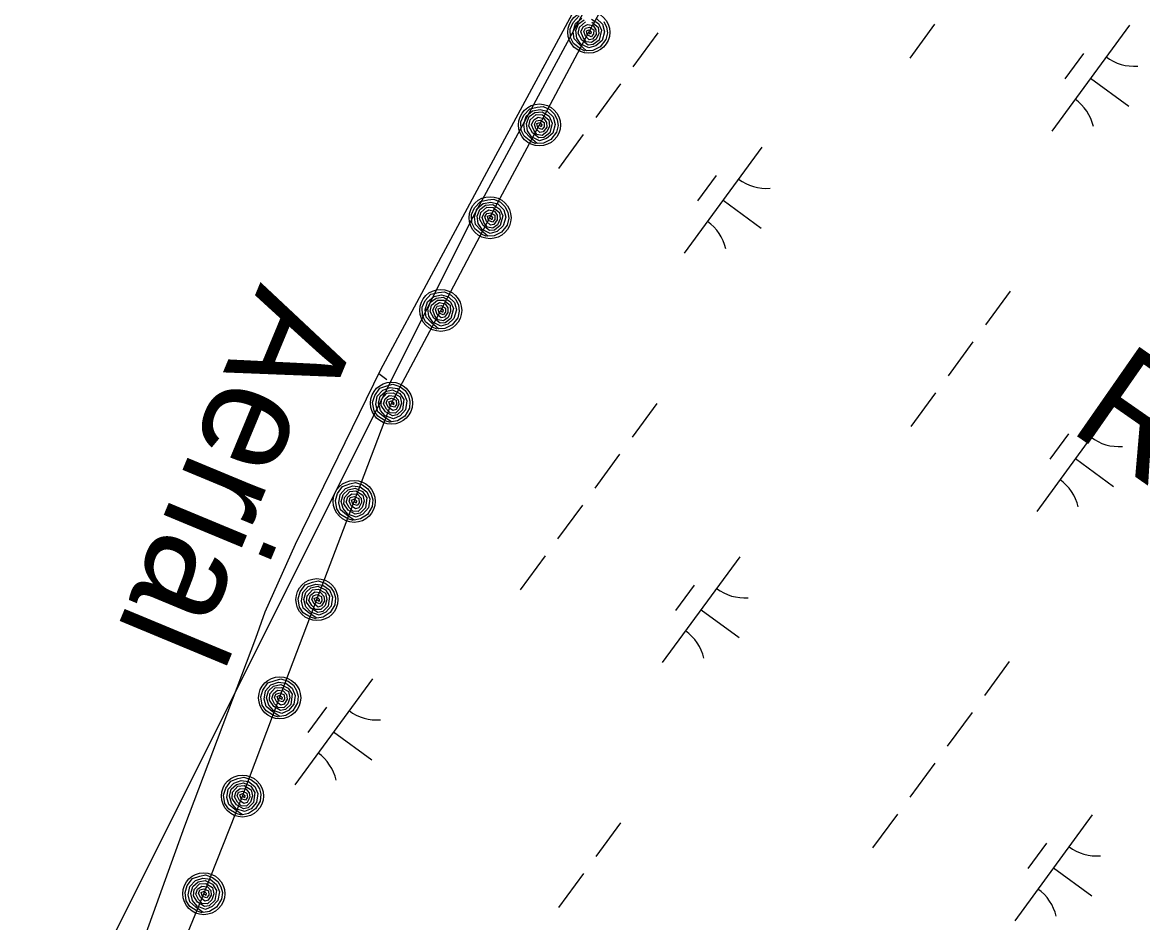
# Model space of a CAD drawing. Extents: x 3905714 to 3926767, y 183354 to 205755.
# Drawn here: x 3919134.6 to 3919561.2, y 194655.6 to 194998.4 of the extents above; entities that cross this region are included whole.
import ezdxf

# ---------------------------------------------------------------- set-up
doc = ezdxf.new("R2010")
doc.units = 0
for name, color, linetype in [('V-RIVR-EDGE', 7, 'Continuous'), ('V-RIVR-IDEN', 7, 'Continuous'), ('V-RIVR-RANG-IDEN', 7, 'Continuous'), ('V-RRAP-FSHR', 7, 'Continuous'), ('V-TOPO-SHOR', 7, 'Continuous'), ('V-WETL-SWMP', 7, 'Continuous')]:
    doc.layers.add(name, color=color, linetype=linetype)

msp = doc.modelspace()

# ---------------------------------------------------------------- linework, layer by layer
at = {"layer": 'V-RIVR-EDGE'}
msp.add_lwpolyline([(3919493.03, 195270.35), (3919305.22, 194922.64), (3919123, 194558.19), (3919063.5, 194396.42), (3918673.01, 193834.87), (3918364.35, 193295.63), (3917893.91, 192607.64), (3917620.57, 192168.81), (3917187.32, 191508.71)], dxfattribs=at)
at = {"layer": 'V-RRAP-FSHR'}
for points in [[(3919124.39, 194491.97), (3919144.89, 194526.25), (3919160.62, 194563.26), (3919176.35, 194599.8), (3919200.51, 194609.71), (3919234.42, 194588.51), (3919268.34, 194567.31), (3919243.27, 194582.98), (3919209.35, 194604.18), (3919188.51, 194629.6), (3919203.69, 194666.61), (3919218.4, 194703.8), (3919232.59, 194741.2), (3919246.78, 194778.6), (3919260.97, 194816), (3919275.15, 194853.4), (3919293.91, 194888.72), (3919312.7, 194924.32), (3919331.5, 194959.34), (3919350.29, 194994.65), (3919369.88, 195029.96)], [(3919348.96, 194987.45), (3919347.08, 194988.32), (3919344.51, 194990.35), (3919343.35, 194992.66), (3919343.24, 194995.87), (3919344.35, 194998.39), (3919346.58, 195000.85)], [(3919356.07, 194998.75), (3919357.05, 194996.6), (3919357.38, 194994.41), (3919356.81, 194991.86), (3919354.66, 194989.13), (3919351.8, 194987.73), (3919349.4, 194987.58), (3919346.76, 194989.92), (3919344.74, 194992.09), (3919344.39, 194994.86), (3919345.28, 194997.96), (3919347.62, 195000)], [(3919353.29, 194999.87), (3919355.48, 194997.7), (3919356.27, 194994.83), (3919355.34, 194991.52), (3919353.01, 194989.44), (3919350.33, 194988.65), (3919347.32, 194990.15), (3919345.79, 194992.45), (3919345.37, 194995.27), (3919346.43, 194997.82), (3919348.58, 194999.36)], [(3919351.32, 194999.66), (3919353.96, 194997.95), (3919355.18, 194995.38), (3919354.2, 194991.62), (3919351.93, 194989.92), (3919350.03, 194989.77), (3919347.62, 194991.65), (3919346.3, 194994.21), (3919346.78, 194996.6), (3919349.07, 194998.6)], [(3919351.43, 194998.5), (3919353.87, 194996.61), (3919354.08, 194994.21), (3919353.07, 194991.99), (3919351.35, 194990.69), (3919349.32, 194991.04), (3919348.1, 194992.62), (3919347.25, 194994.76), (3919348.13, 194996.65), (3919349.81, 194997.64), (3919351.95, 194997.17), (3919353.03, 194995.59), (3919353.05, 194993.83), (3919351.74, 194992.04), (3919350.44, 194991.77), (3919348.98, 194993.14), (3919348.36, 194994.97), (3919349.01, 194996.25), (3919350.54, 194996.52), (3919352.16, 194995.56), (3919352.12, 194993.93), (3919351.2, 194992.96), (3919349.7, 194993.62), (3919349.36, 194995.23), (3919350.48, 194995.59), (3919351.21, 194994.71), (3919351, 194993.89), (3919350.26, 194994.62)], [(3919330.17, 194952.14), (3919328.28, 194953.02), (3919325.72, 194955.04), (3919324.56, 194957.35), (3919324.44, 194960.56), (3919325.56, 194963.08), (3919327.79, 194965.54), (3919330.63, 194966.15), (3919332.89, 194966.4), (3919335.46, 194965.2), (3919337.28, 194963.44), (3919338.26, 194961.3), (3919338.58, 194959.1), (3919338.02, 194956.55), (3919335.87, 194953.82), (3919333.01, 194952.42), (3919330.61, 194952.27), (3919327.97, 194954.61), (3919325.94, 194956.78), (3919325.6, 194959.55), (3919326.49, 194962.65), (3919328.83, 194964.69), (3919331.79, 194965.27), (3919334.49, 194964.56), (3919336.69, 194962.39), (3919337.48, 194959.52), (3919336.54, 194956.21), (3919334.21, 194954.13), (3919331.54, 194953.34), (3919328.52, 194954.84), (3919327, 194957.14), (3919326.58, 194959.96), (3919327.63, 194962.51), (3919329.78, 194964.05), (3919332.52, 194964.35), (3919335.16, 194962.64), (3919336.38, 194960.07), (3919335.41, 194956.32), (3919333.14, 194954.61), (3919331.24, 194954.46), (3919328.83, 194956.34), (3919327.5, 194958.9), (3919327.98, 194961.29), (3919330.27, 194963.29), (3919332.64, 194963.19), (3919335.08, 194961.3), (3919335.29, 194958.9), (3919334.28, 194956.68), (3919332.56, 194955.38), (3919330.52, 194955.73), (3919329.31, 194957.31), (3919328.46, 194959.45), (3919329.33, 194961.34), (3919331.02, 194962.33), (3919333.15, 194961.86), (3919334.24, 194960.28), (3919334.26, 194958.52), (3919332.95, 194956.73), (3919331.64, 194956.46), (3919330.19, 194957.83), (3919329.56, 194959.66), (3919330.21, 194960.94), (3919331.75, 194961.21), (3919333.36, 194960.25), (3919333.32, 194958.62), (3919332.41, 194957.65), (3919330.91, 194958.31), (3919330.57, 194959.92), (3919331.69, 194960.28), (3919332.41, 194959.4), (3919332.21, 194958.58), (3919331.47, 194959.31)], [(3919311.38, 194916.83), (3919309.49, 194917.71), (3919306.92, 194919.73), (3919305.76, 194922.04), (3919305.65, 194925.25), (3919306.76, 194927.77), (3919309, 194930.23), (3919311.84, 194930.84), (3919314.1, 194931.1), (3919316.67, 194929.89), (3919318.48, 194928.13), (3919319.46, 194925.99), (3919319.79, 194923.79), (3919319.23, 194921.24), (3919317.07, 194918.51), (3919314.21, 194917.11), (3919311.81, 194916.96), (3919309.18, 194919.3), (3919307.15, 194921.47), (3919306.8, 194924.24), (3919307.69, 194927.35), (3919310.03, 194929.38), (3919313, 194929.96), (3919315.7, 194929.25), (3919317.9, 194927.08), (3919318.69, 194924.21), (3919317.75, 194920.9), (3919315.42, 194918.82), (3919312.74, 194918.03), (3919309.73, 194919.53), (3919308.21, 194921.83), (3919307.78, 194924.65), (3919308.84, 194927.2), (3919310.99, 194928.74), (3919313.73, 194929.04), (3919316.37, 194927.33), (3919317.59, 194924.76), (3919316.61, 194921.01), (3919314.35, 194919.3), (3919312.44, 194919.15), (3919310.03, 194921.03), (3919308.71, 194923.59), (3919309.19, 194925.98), (3919311.48, 194927.98), (3919313.84, 194927.88), (3919316.28, 194925.99), (3919316.5, 194923.59), (3919315.48, 194921.37), (3919313.76, 194920.07), (3919311.73, 194920.42), (3919310.51, 194922), (3919309.67, 194924.14), (3919310.54, 194926.03), (3919312.23, 194927.02), (3919314.36, 194926.55), (3919315.45, 194924.97), (3919315.47, 194923.21), (3919314.15, 194921.42), (3919312.85, 194921.15), (3919311.39, 194922.52), (3919310.77, 194924.35), (3919311.42, 194925.63), (3919312.96, 194925.9), (3919314.57, 194924.94), (3919314.53, 194923.31), (3919313.61, 194922.34), (3919312.11, 194923), (3919311.77, 194924.61), (3919312.89, 194924.97), (3919313.62, 194924.09), (3919313.41, 194923.27), (3919312.67, 194924)], [(3919292.58, 194881.52), (3919290.7, 194882.39), (3919288.13, 194884.42), (3919286.97, 194886.73), (3919286.85, 194889.94), (3919287.97, 194892.46), (3919290.2, 194894.92), (3919293.04, 194895.53), (3919295.3, 194895.79), (3919297.88, 194894.58), (3919299.69, 194892.82), (3919300.67, 194890.68), (3919300.99, 194888.48), (3919300.43, 194885.93), (3919298.28, 194883.2), (3919295.42, 194881.8), (3919293.02, 194881.65), (3919290.38, 194883.99), (3919288.36, 194886.16), (3919288.01, 194888.93), (3919288.9, 194892.04), (3919291.24, 194894.07), (3919294.2, 194894.65), (3919296.91, 194893.94), (3919299.1, 194891.77), (3919299.89, 194888.9), (3919298.96, 194885.59), (3919296.63, 194883.51), (3919293.95, 194882.72), (3919290.94, 194884.22), (3919289.41, 194886.52), (3919288.99, 194889.34), (3919290.05, 194891.89), (3919292.19, 194893.43), (3919294.94, 194893.73), (3919297.58, 194892.02), (3919298.79, 194889.45), (3919297.82, 194885.7), (3919295.55, 194883.99), (3919293.65, 194883.84), (3919291.24, 194885.72), (3919289.92, 194888.28), (3919290.4, 194890.68), (3919292.68, 194892.67), (3919295.05, 194892.57), (3919297.49, 194890.68), (3919297.7, 194888.28), (3919296.69, 194886.06), (3919294.97, 194884.76), (3919292.94, 194885.11), (3919291.72, 194886.69), (3919290.87, 194888.83), (3919291.74, 194890.72), (3919293.43, 194891.71), (3919295.57, 194891.24), (3919296.65, 194889.66), (3919296.67, 194887.9), (3919295.36, 194886.11), (3919294.06, 194885.84), (3919292.6, 194887.22), (3919291.98, 194889.04), (3919292.62, 194890.32), (3919294.16, 194890.59), (3919295.77, 194889.64), (3919295.73, 194888), (3919294.82, 194887.03), (3919293.32, 194887.69), (3919292.98, 194889.3), (3919294.1, 194889.66), (3919294.82, 194888.78), (3919294.62, 194887.96), (3919293.88, 194888.69)], [(3919274.75, 194846.09), (3919272.76, 194846.71), (3919269.96, 194848.4), (3919268.52, 194850.54), (3919268, 194853.71), (3919268.79, 194856.36), (3919270.69, 194859.08), (3919273.44, 194860.04), (3919275.64, 194860.58), (3919278.35, 194859.71), (3919280.37, 194858.19), (3919281.61, 194856.19), (3919282.21, 194854.05), (3919281.97, 194851.45), (3919280.19, 194848.47), (3919277.52, 194846.72), (3919275.16, 194846.27), (3919272.25, 194848.25), (3919269.97, 194850.15), (3919269.27, 194852.86), (3919269.76, 194856.05), (3919271.83, 194858.36), (3919274.69, 194859.31), (3919277.46, 194858.95), (3919279.92, 194857.08), (3919281.06, 194854.33), (3919280.56, 194850.92), (3919278.5, 194848.57), (3919275.95, 194847.44), (3919272.77, 194848.55), (3919270.97, 194850.65), (3919270.19, 194853.38), (3919270.92, 194856.05), (3919272.86, 194857.85), (3919275.54, 194858.49), (3919278.37, 194857.13), (3919279.91, 194854.74), (3919279.41, 194850.89), (3919277.38, 194848.9), (3919275.51, 194848.52), (3919272.88, 194850.08), (3919271.25, 194852.45), (3919271.42, 194854.89), (3919273.44, 194857.16), (3919275.8, 194857.36), (3919278.46, 194855.79), (3919278.97, 194853.43), (3919278.25, 194851.11), (3919276.7, 194849.6), (3919274.64, 194849.69), (3919273.24, 194851.1), (3919272.12, 194853.12), (3919272.75, 194855.1), (3919274.3, 194856.3), (3919276.48, 194856.1), (3919277.75, 194854.68), (3919278, 194852.93), (3919276.92, 194850.99), (3919275.66, 194850.56), (3919274.04, 194851.74), (3919273.2, 194853.46), (3919273.68, 194854.82), (3919275.17, 194855.28), (3919276.89, 194854.54), (3919277.05, 194852.91), (3919276.27, 194851.83), (3919274.69, 194852.3), (3919274.16, 194853.85), (3919275.22, 194854.35), (3919276.05, 194853.57), (3919275.95, 194852.73), (3919275.13, 194853.36)], [(3919260.56, 194808.69), (3919258.58, 194809.31), (3919255.77, 194811), (3919254.33, 194813.14), (3919253.81, 194816.31), (3919254.6, 194818.96), (3919256.51, 194821.68), (3919259.25, 194822.64), (3919261.46, 194823.18), (3919264.16, 194822.31), (3919266.18, 194820.79), (3919267.43, 194818.79), (3919268.02, 194816.65), (3919267.79, 194814.05), (3919266, 194811.07), (3919263.33, 194809.32), (3919260.97, 194808.87), (3919258.06, 194810.85), (3919255.78, 194812.75), (3919255.08, 194815.46), (3919255.58, 194818.65), (3919257.64, 194820.96), (3919260.51, 194821.91), (3919263.28, 194821.55), (3919265.73, 194819.68), (3919266.88, 194816.93), (3919266.37, 194813.52), (3919264.32, 194811.17), (3919261.76, 194810.04), (3919258.58, 194811.16), (3919256.78, 194813.25), (3919256, 194815.98), (3919256.73, 194818.65), (3919258.67, 194820.45), (3919261.35, 194821.09), (3919264.19, 194819.73), (3919265.72, 194817.34), (3919265.23, 194813.49), (3919263.19, 194811.51), (3919261.33, 194811.12), (3919258.69, 194812.68), (3919257.06, 194815.05), (3919257.23, 194817.49), (3919259.25, 194819.76), (3919261.61, 194819.96), (3919264.27, 194818.39), (3919264.79, 194816.03), (3919264.06, 194813.71), (3919262.52, 194812.2), (3919260.46, 194812.29), (3919259.05, 194813.7), (3919257.94, 194815.72), (3919258.57, 194817.7), (3919260.12, 194818.9), (3919262.29, 194818.7), (3919263.57, 194817.28), (3919263.81, 194815.53), (3919262.73, 194813.59), (3919261.47, 194813.16), (3919259.85, 194814.34), (3919259.01, 194816.07), (3919259.49, 194817.42), (3919260.98, 194817.88), (3919262.7, 194817.14), (3919262.87, 194815.51), (3919262.08, 194814.43), (3919260.51, 194814.9), (3919259.97, 194816.45), (3919261.04, 194816.95), (3919261.87, 194816.17), (3919261.77, 194815.33), (3919260.94, 194815.96)], [(3919246.37, 194771.29), (3919244.39, 194771.91), (3919241.59, 194773.6), (3919240.15, 194775.74), (3919239.63, 194778.91), (3919240.41, 194781.56), (3919242.32, 194784.28), (3919245.06, 194785.24), (3919247.27, 194785.78), (3919249.98, 194784.91), (3919252, 194783.39), (3919253.24, 194781.39), (3919253.84, 194779.25), (3919253.6, 194776.65), (3919251.81, 194773.67), (3919249.15, 194771.92), (3919246.79, 194771.47), (3919243.88, 194773.45), (3919241.59, 194775.35), (3919240.9, 194778.06), (3919241.39, 194781.25), (3919243.46, 194783.56), (3919246.32, 194784.51), (3919249.09, 194784.15), (3919251.54, 194782.28), (3919252.69, 194779.53), (3919252.18, 194776.12), (3919250.13, 194773.77), (3919247.58, 194772.64), (3919244.4, 194773.76), (3919242.6, 194775.85), (3919241.82, 194778.58), (3919242.55, 194781.25), (3919244.48, 194783.05), (3919247.17, 194783.69), (3919250, 194782.33), (3919251.53, 194779.94), (3919251.04, 194776.09), (3919249.01, 194774.11), (3919247.14, 194773.72), (3919244.51, 194775.28), (3919242.87, 194777.65), (3919243.05, 194780.09), (3919245.06, 194782.36), (3919247.43, 194782.56), (3919250.08, 194780.99), (3919250.6, 194778.63), (3919249.87, 194776.31), (3919248.33, 194774.8), (3919246.27, 194774.89), (3919244.86, 194776.3), (3919243.75, 194778.32), (3919244.38, 194780.3), (3919245.93, 194781.5), (3919248.1, 194781.3), (3919249.38, 194779.88), (3919249.62, 194778.13), (3919248.54, 194776.19), (3919247.29, 194775.76), (3919245.67, 194776.94), (3919244.82, 194778.67), (3919245.3, 194780.02), (3919246.79, 194780.48), (3919248.51, 194779.74), (3919248.68, 194778.11), (3919247.89, 194777.03), (3919246.32, 194777.5), (3919245.78, 194779.05), (3919246.85, 194779.55), (3919247.68, 194778.77), (3919247.58, 194777.93), (3919246.75, 194778.56)], [(3919232.19, 194733.89), (3919230.2, 194734.51), (3919227.4, 194736.2), (3919225.96, 194738.34), (3919225.44, 194741.52), (3919226.23, 194744.16), (3919228.13, 194746.88), (3919230.88, 194747.84), (3919233.08, 194748.38), (3919235.79, 194747.51), (3919237.81, 194745.99), (3919239.05, 194743.99), (3919239.65, 194741.85), (3919239.42, 194739.25), (3919237.63, 194736.27), (3919234.96, 194734.52), (3919232.6, 194734.07), (3919229.69, 194736.05), (3919227.41, 194737.95), (3919226.71, 194740.66), (3919227.2, 194743.85), (3919229.27, 194746.16), (3919232.13, 194747.11), (3919234.91, 194746.75), (3919237.36, 194744.88), (3919238.5, 194742.13), (3919238, 194738.72), (3919235.95, 194736.37), (3919233.39, 194735.24), (3919230.21, 194736.36), (3919228.41, 194738.45), (3919227.63, 194741.18), (3919228.36, 194743.85), (3919230.3, 194745.65), (3919232.98, 194746.29), (3919235.81, 194744.93), (3919237.35, 194742.54), (3919236.85, 194738.69), (3919234.82, 194736.71), (3919232.95, 194736.32), (3919230.32, 194737.88), (3919228.69, 194740.25), (3919228.86, 194742.69), (3919230.88, 194744.96), (3919233.24, 194745.16), (3919235.9, 194743.59), (3919236.41, 194741.23), (3919235.69, 194738.91), (3919234.14, 194737.4), (3919232.08, 194737.49), (3919230.68, 194738.9), (3919229.56, 194740.92), (3919230.19, 194742.9), (3919231.74, 194744.1), (3919233.92, 194743.9), (3919235.19, 194742.48), (3919235.44, 194740.73), (3919234.36, 194738.79), (3919233.1, 194738.36), (3919231.48, 194739.54), (3919230.64, 194741.27), (3919231.12, 194742.62), (3919232.61, 194743.08), (3919234.33, 194742.34), (3919234.49, 194740.71), (3919233.71, 194739.63), (3919232.13, 194740.1), (3919231.6, 194741.65), (3919232.66, 194742.15), (3919233.49, 194741.37), (3919233.39, 194740.53), (3919232.57, 194741.16)], [(3919218, 194696.49), (3919216.02, 194697.11), (3919213.21, 194698.8), (3919211.77, 194700.95), (3919211.25, 194704.11), (3919212.04, 194706.76), (3919213.95, 194709.48), (3919216.69, 194710.44), (3919218.9, 194710.98), (3919221.6, 194710.11), (3919223.62, 194708.59), (3919224.87, 194706.59), (3919225.46, 194704.45), (3919225.23, 194701.85), (3919223.44, 194698.87), (3919220.77, 194697.12), (3919218.41, 194696.67), (3919215.5, 194698.65), (3919213.22, 194700.55), (3919212.52, 194703.26), (3919213.02, 194706.45), (3919215.08, 194708.76), (3919217.95, 194709.71), (3919220.72, 194709.35), (3919223.17, 194707.48), (3919224.32, 194704.73), (3919223.81, 194701.32), (3919221.76, 194698.97), (3919219.2, 194697.85), (3919216.03, 194698.96), (3919214.22, 194701.05), (3919213.45, 194703.78), (3919214.17, 194706.45), (3919216.11, 194708.25), (3919218.79, 194708.89), (3919221.63, 194707.53), (3919223.16, 194705.14), (3919222.67, 194701.29), (3919220.63, 194699.3), (3919218.77, 194698.92), (3919216.14, 194700.48), (3919214.5, 194702.85), (3919214.67, 194705.29), (3919216.69, 194707.56), (3919219.05, 194707.76), (3919221.71, 194706.19), (3919222.23, 194703.83), (3919221.5, 194701.51), (3919219.96, 194700), (3919217.9, 194700.09), (3919216.49, 194701.5), (3919215.38, 194703.52), (3919216.01, 194705.5), (3919217.56, 194706.7), (3919219.73, 194706.5), (3919221.01, 194705.08), (3919221.25, 194703.33), (3919220.17, 194701.39), (3919218.91, 194700.96), (3919217.29, 194702.14), (3919216.45, 194703.86), (3919216.93, 194705.22), (3919218.42, 194705.68), (3919220.14, 194704.94), (3919220.31, 194703.31), (3919219.52, 194702.23), (3919217.95, 194702.7), (3919217.41, 194704.25), (3919218.48, 194704.76), (3919219.31, 194703.97), (3919219.21, 194703.13), (3919218.38, 194703.76)], [(3919203.09, 194659.31), (3919201.12, 194659.99), (3919198.37, 194661.75), (3919196.99, 194663.93), (3919196.55, 194667.11), (3919197.41, 194669.74), (3919199.39, 194672.4), (3919202.15, 194673.29), (3919204.38, 194673.77), (3919207.06, 194672.83), (3919209.04, 194671.26), (3919210.23, 194669.22), (3919210.77, 194667.07), (3919210.46, 194664.48), (3919208.59, 194661.54), (3919205.88, 194659.87), (3919203.51, 194659.48), (3919200.66, 194661.54), (3919198.42, 194663.5), (3919197.8, 194666.22), (3919198.38, 194669.4), (3919200.5, 194671.66), (3919203.39, 194672.53), (3919206.15, 194672.09), (3919208.56, 194670.16), (3919209.63, 194667.38), (3919209.03, 194663.99), (3919206.92, 194661.69), (3919204.33, 194660.63), (3919201.19, 194661.83), (3919199.44, 194663.97), (3919198.73, 194666.73), (3919199.53, 194669.37), (3919201.52, 194671.12), (3919204.22, 194671.69), (3919207.01, 194670.26), (3919208.48, 194667.82), (3919207.89, 194663.98), (3919205.8, 194662.05), (3919203.92, 194661.72), (3919201.33, 194663.35), (3919199.76, 194665.77), (3919200, 194668.2), (3919202.08, 194670.41), (3919204.45, 194670.55), (3919207.06, 194668.91), (3919207.51, 194666.54), (3919206.73, 194664.24), (3919205.14, 194662.77), (3919203.08, 194662.92), (3919201.72, 194664.36), (3919200.66, 194666.41), (3919201.34, 194668.38), (3919202.92, 194669.53), (3919205.09, 194669.27), (3919206.33, 194667.82), (3919206.52, 194666.06), (3919205.39, 194664.15), (3919204.12, 194663.75), (3919202.54, 194664.98), (3919201.74, 194666.73), (3919202.25, 194668.06), (3919203.76, 194668.49), (3919205.46, 194667.7), (3919205.58, 194666.07), (3919204.77, 194665.01), (3919203.21, 194665.52), (3919202.71, 194667.09), (3919203.79, 194667.56), (3919204.6, 194666.76), (3919204.48, 194665.92), (3919203.67, 194666.57)]]:
    msp.add_lwpolyline(points, dxfattribs=at)
for centre in [(3919350.29, 194994.65), (3919331.5, 194959.34), (3919312.7, 194924.03), (3919293.91, 194888.72), (3919275.15, 194853.4), (3919260.97, 194816), (3919246.78, 194778.6), (3919232.59, 194741.2), (3919218.41, 194703.8), (3919203.69, 194666.61)]:
    msp.add_circle(centre, 8, dxfattribs=at)
at = {"layer": 'V-TOPO-SHOR'}
msp.add_lwpolyline([(3919096.71, 194484.96), (3919143.6, 194557.21), (3919147.25, 194563.8), (3919152.86, 194574.54), (3919156.65, 194582.81), (3919160.83, 194593.68), (3919165.41, 194604.68), (3919169.73, 194616.97), (3919173.52, 194627.32), (3919178.1, 194640.12), (3919180.59, 194648.41), (3919196.43, 194692.39), (3919223.5, 194763.93), (3919227.03, 194773.9), (3919238.65, 194799.76), (3919271.15, 194866.23), (3919311.45, 194941.35), (3919376.53, 195062.11)], dxfattribs=at)
at = {"layer": 'V-WETL-SWMP'}
for p, q in [((3919311.45, 194941.35), (3919376.53, 195062.11)), ((3919376.56, 194994.39), (3919367.11, 194981.49)), ((3919481.97, 194997.69), (3919472.52, 194984.78)), ((3919556.16, 194997.36), (3919526.61, 194957.02)), ((3919538.7, 194986.59), (3919531.61, 194976.91)), ((3919541.38, 194977.19), (3919555.9, 194966.55)), ((3919362.38, 194975.03), (3919352.92, 194962.13)), ((3919348.19, 194955.67), (3919338.74, 194942.77)), ((3919416.2, 194950.84), (3919386.65, 194910.51)), ((3919271.15, 194866.23), (3919311.45, 194941.35)), ((3919398.75, 194940.08), (3919391.66, 194930.4)), ((3919401.43, 194930.68), (3919415.95, 194920.04)), ((3919510.74, 194896.09), (3919501.29, 194883.18)), ((3919496.56, 194876.73), (3919487.1, 194863.82)), ((3919238.65, 194799.76), (3919271.15, 194866.23)), ((3919270.37, 194864.64), (3919273.41, 194862.42)), ((3919482.37, 194857.37), (3919472.92, 194844.46)), ((3919376.21, 194853.33), (3919366.76, 194840.42)), ((3919550.38, 194852.54), (3919520.83, 194812.2)), ((3919532.93, 194841.77), (3919525.84, 194832.09)), ((3919362.03, 194833.97), (3919352.57, 194821.06)), ((3919535.61, 194832.37), (3919550.13, 194821.73)), ((3919347.84, 194814.61), (3919338.39, 194801.7)), ((3919227.03, 194773.9), (3919238.65, 194799.76)), ((3919333.66, 194795.25), (3919324.2, 194782.34)), ((3919407.84, 194794.92), (3919378.29, 194754.59)), ((3919390.39, 194784.15), (3919383.3, 194774.47)), ((3919223.5, 194763.93), (3919227.03, 194773.9)), ((3919393.07, 194774.75), (3919407.59, 194764.12)), ((3919196.43, 194692.39), (3919223.5, 194763.93)), ((3919510.39, 194755.02), (3919500.93, 194742.12)), ((3919267.89, 194748.4), (3919238.34, 194708.07)), ((3919250.44, 194737.64), (3919243.34, 194727.96)), ((3919496.21, 194735.66), (3919486.75, 194722.76)), ((3919253.11, 194728.24), (3919267.63, 194717.6)), ((3919482.02, 194716.3), (3919472.57, 194703.4)), ((3919467.84, 194696.94), (3919458.38, 194684.04)), ((3919542.02, 194696.61), (3919512.47, 194656.28)), ((3919180.59, 194648.41), (3919196.43, 194692.39)), ((3919362.43, 194693.65), (3919352.97, 194680.74)), ((3919524.57, 194685.85), (3919517.48, 194676.17)), ((3919527.25, 194676.45), (3919541.77, 194665.81)), ((3919348.24, 194674.29), (3919338.79, 194661.38))]:
    msp.add_line(p, q, dxfattribs=at)
for centre, start, end in [((3919557.9, 194999.33), 233, 274.5436), ((3919525.25, 194954.77), 13, 54.5436), ((3919417.94, 194952.82), 233, 274.5436), ((3919385.29, 194908.25), 13, 54.5436), ((3919552.12, 194854.51), 233, 274.5436), ((3919519.47, 194809.95), 13, 54.5436), ((3919409.58, 194796.89), 233, 274.5436), ((3919376.93, 194752.33), 13, 54.5436), ((3919269.63, 194750.38), 233, 274.5436), ((3919236.98, 194705.82), 13, 54.5436), ((3919543.76, 194698.59), 233, 274.5436), ((3919511.11, 194654.03), 13, 54.5436)]:
    msp.add_arc(centre, 17.62, start, end, dxfattribs=at)

# ---------------------------------------------------------------- texts
at = {"layer": 'V-RIVR-IDEN'}
msp.add_text('Aerial', height=42, rotation=247.4418, dxfattribs=at).set_placement((3919225.32, 194899.62))
at = {"layer": 'V-RIVR-RANG-IDEN'}
msp.add_text('R-10-B', height=41.5, rotation=325.1443, dxfattribs=at).set_placement((3919532.47, 194843.39))

doc.saveas('drawing.dxf')
